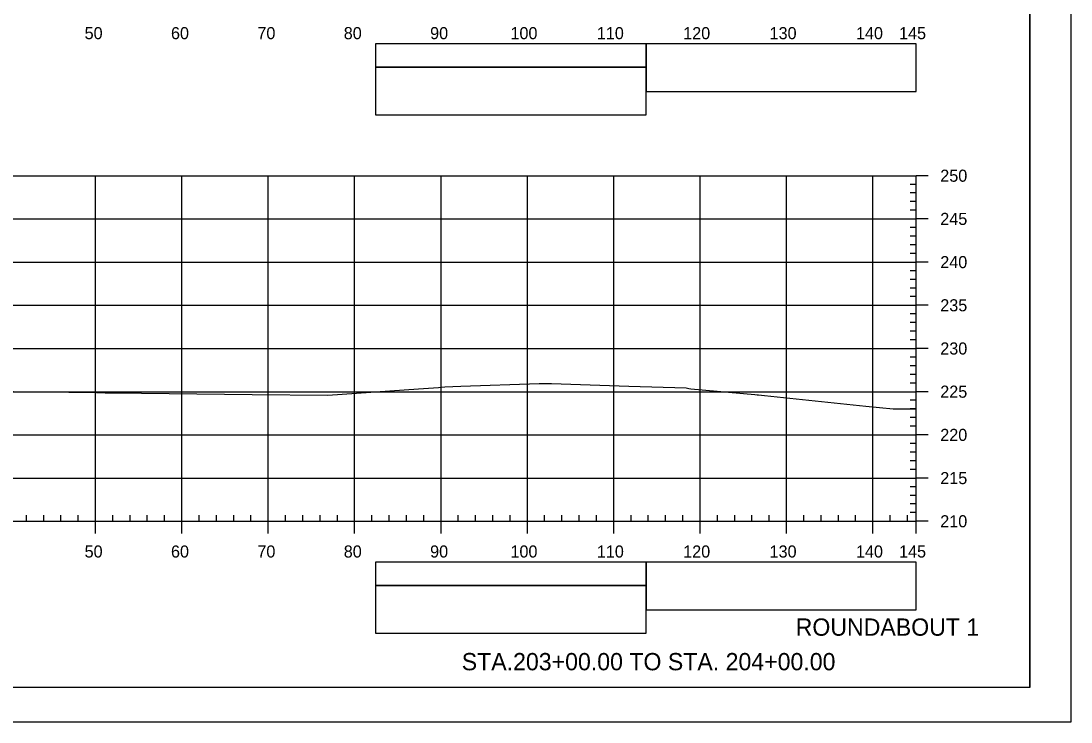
# Model space of a CAD drawing. Extents: x 1386544 to 1388153, y 379785 to 390999.
# Drawn here: x 1387421.8 to 1387543.3, y 380691.7 to 380772.8 of the extents above; entities that cross this region are included whole.
import ezdxf

# ---------------------------------------------------------------- set-up
doc = ezdxf.new("R2010")
doc.units = 0
for name, color, linetype in [('R_Axis', 7, 'Continuous'), ('R_Axis Annot', 7, 'Continuous'), ('R_Border', 7, 'Continuous'), ('R_Draft', 7, 'Continuous'), ('R_Exist Surface', 7, 'Continuous'), ('R_Fin Surface', 7, 'Continuous'), ('R_Grid', 7, 'Continuous'), ('R_No Plot', 7, 'Continuous'), ('R_Striping', 7, 'Continuous')]:
    doc.layers.add(name, color=color, linetype=linetype)

msp = doc.modelspace()

# ---------------------------------------------------------------- linework, layer by layer
at = {"layer": 'R_Axis'}
for p, q in [((1387525.41, 380714.9), (1387525.41, 380754.9)), ((1387526.81, 380754.9), (1387525.41, 380754.9)), ((1387525.41, 380753.9), (1387524.71, 380753.9)), ((1387525.41, 380752.9), (1387524.71, 380752.9)), ((1387525.41, 380751.9), (1387524.71, 380751.9)), ((1387525.41, 380750.9), (1387524.71, 380750.9)), ((1387526.81, 380749.9), (1387525.41, 380749.9)), ((1387525.41, 380748.9), (1387524.71, 380748.9)), ((1387525.41, 380747.9), (1387524.71, 380747.9)), ((1387525.41, 380746.9), (1387524.71, 380746.9)), ((1387525.41, 380745.9), (1387524.71, 380745.9)), ((1387526.81, 380744.9), (1387525.41, 380744.9)), ((1387525.41, 380743.9), (1387524.71, 380743.9)), ((1387525.41, 380742.9), (1387524.71, 380742.9)), ((1387525.41, 380741.9), (1387524.71, 380741.9)), ((1387525.41, 380740.9), (1387524.71, 380740.9)), ((1387526.81, 380739.9), (1387525.41, 380739.9)), ((1387525.41, 380738.9), (1387524.71, 380738.9)), ((1387525.41, 380737.9), (1387524.71, 380737.9)), ((1387525.41, 380736.9), (1387524.71, 380736.9)), ((1387525.41, 380735.9), (1387524.71, 380735.9)), ((1387526.81, 380734.9), (1387525.41, 380734.9)), ((1387525.41, 380733.9), (1387524.71, 380733.9)), ((1387525.41, 380732.9), (1387524.71, 380732.9)), ((1387525.41, 380731.9), (1387524.71, 380731.9)), ((1387525.41, 380730.9), (1387524.71, 380730.9)), ((1387525.41, 380728.9), (1387524.71, 380728.9)), ((1387526.81, 380729.9), (1387525.41, 380729.9)), ((1387525.41, 380727.9), (1387524.71, 380727.9)), ((1387525.41, 380726.9), (1387524.71, 380726.9)), ((1387525.41, 380725.9), (1387524.71, 380725.9)), ((1387525.41, 380723.9), (1387524.71, 380723.9)), ((1387526.81, 380724.9), (1387525.41, 380724.9)), ((1387525.41, 380722.9), (1387524.71, 380722.9)), ((1387525.41, 380721.9), (1387524.71, 380721.9)), ((1387525.41, 380720.9), (1387524.71, 380720.9)), ((1387526.81, 380719.9), (1387525.41, 380719.9)), ((1387525.41, 380718.9), (1387524.71, 380718.9)), ((1387525.41, 380717.9), (1387524.71, 380717.9)), ((1387525.41, 380716.9), (1387524.71, 380716.9)), ((1387422.41, 380714.9), (1387422.41, 380715.6)), ((1387424.41, 380714.9), (1387424.41, 380715.6)), ((1387426.41, 380714.9), (1387426.41, 380715.6)), ((1387428.41, 380714.9), (1387428.41, 380715.6)), ((1387432.41, 380714.9), (1387432.41, 380715.6)), ((1387434.41, 380714.9), (1387434.41, 380715.6)), ((1387436.41, 380714.9), (1387436.41, 380715.6)), ((1387438.41, 380714.9), (1387438.41, 380715.6)), ((1387442.41, 380714.9), (1387442.41, 380715.6)), ((1387444.41, 380714.9), (1387444.41, 380715.6)), ((1387446.41, 380714.9), (1387446.41, 380715.6)), ((1387448.41, 380714.9), (1387448.41, 380715.6)), ((1387452.41, 380714.9), (1387452.41, 380715.6)), ((1387454.41, 380714.9), (1387454.41, 380715.6)), ((1387456.41, 380714.9), (1387456.41, 380715.6)), ((1387458.41, 380714.9), (1387458.41, 380715.6)), ((1387462.41, 380714.9), (1387462.41, 380715.6)), ((1387464.41, 380714.9), (1387464.41, 380715.6)), ((1387466.41, 380714.9), (1387466.41, 380715.6)), ((1387468.41, 380714.9), (1387468.41, 380715.6)), ((1387472.41, 380714.9), (1387472.41, 380715.6)), ((1387474.41, 380714.9), (1387474.41, 380715.6)), ((1387476.41, 380714.9), (1387476.41, 380715.6)), ((1387478.41, 380714.9), (1387478.41, 380715.6)), ((1387482.41, 380714.9), (1387482.41, 380715.6)), ((1387484.41, 380714.9), (1387484.41, 380715.6)), ((1387486.41, 380714.9), (1387486.41, 380715.6)), ((1387488.41, 380714.9), (1387488.41, 380715.6)), ((1387492.41, 380714.9), (1387492.41, 380715.6)), ((1387494.41, 380714.9), (1387494.41, 380715.6)), ((1387496.41, 380714.9), (1387496.41, 380715.6)), ((1387498.41, 380714.9), (1387498.41, 380715.6)), ((1387502.41, 380714.9), (1387502.41, 380715.6)), ((1387504.41, 380714.9), (1387504.41, 380715.6)), ((1387506.41, 380714.9), (1387506.41, 380715.6)), ((1387508.41, 380714.9), (1387508.41, 380715.6)), ((1387512.41, 380714.9), (1387512.41, 380715.6)), ((1387514.41, 380714.9), (1387514.41, 380715.6)), ((1387516.41, 380714.9), (1387516.41, 380715.6)), ((1387518.41, 380714.9), (1387518.41, 380715.6)), ((1387522.41, 380714.9), (1387522.41, 380715.6)), ((1387524.41, 380714.9), (1387524.41, 380715.6)), ((1387525.41, 380715.9), (1387524.71, 380715.9)), ((1387235.41, 380714.9), (1387525.41, 380714.9)), ((1387430.41, 380713.5), (1387430.41, 380714.9)), ((1387440.41, 380713.5), (1387440.41, 380714.9)), ((1387450.41, 380713.5), (1387450.41, 380714.9)), ((1387460.41, 380713.5), (1387460.41, 380714.9)), ((1387470.41, 380713.5), (1387470.41, 380714.9)), ((1387480.41, 380713.5), (1387480.41, 380714.9)), ((1387490.41, 380713.5), (1387490.41, 380714.9)), ((1387500.41, 380713.5), (1387500.41, 380714.9)), ((1387510.41, 380713.5), (1387510.41, 380714.9)), ((1387520.41, 380713.5), (1387520.41, 380714.9)), ((1387525.41, 380713.5), (1387525.41, 380714.9)), ((1387526.81, 380714.9), (1387525.41, 380714.9))]:
    msp.add_line(p, q, dxfattribs=at)
at = {"layer": 'R_Border'}
for q in [(1387538.59, 380901.11), (1387222.41, 380695.65)]:
    msp.add_line((1387538.59, 380695.65), q, dxfattribs=at)
at = {"layer": 'R_Exist Surface'}
msp.add_lwpolyline([(1387404.82, 380730.13), (1387430.54, 380729.79), (1387431.01, 380729.79), (1387431.52, 380729.78), (1387432.54, 380729.77), (1387448.55, 380729.58), (1387457.32, 380729.48), (1387467.81, 380730.24), (1387470.13, 380730.38), (1387470.86, 380730.47), (1387472.72, 380730.52), (1387481.77, 380730.83), (1387482.86, 380730.84), (1387483.2, 380730.83), (1387492.14, 380730.52), (1387498.79, 380730.33), (1387499.1, 380730.26), (1387499.32, 380730.24), (1387506.76, 380729.57), (1387507, 380729.55), (1387507.18, 380729.53), (1387507.87, 380729.46), (1387519.59, 380728.22), (1387522.74, 380727.9), (1387525.41, 380727.93)], dxfattribs=at)
at = {"layer": 'R_Fin Surface'}
for points in [[(1387494.15, 380764.63), (1387525.41, 380764.63), (1387525.41, 380770.16), (1387494.15, 380770.16)], [(1387494.15, 380704.63), (1387525.41, 380704.63), (1387525.41, 380710.16), (1387494.15, 380710.16)]]:
    msp.add_lwpolyline(points, close=True, dxfattribs=at)
at = {"layer": 'R_Grid'}
for p, q in [((1387235.41, 380754.9), (1387525.41, 380754.9)), ((1387430.41, 380714.9), (1387430.41, 380754.9)), ((1387440.41, 380714.9), (1387440.41, 380754.9)), ((1387450.41, 380714.9), (1387450.41, 380754.9)), ((1387460.41, 380714.9), (1387460.41, 380754.9)), ((1387470.41, 380714.9), (1387470.41, 380754.9)), ((1387480.41, 380714.9), (1387480.41, 380754.9)), ((1387490.41, 380714.9), (1387490.41, 380754.9)), ((1387500.41, 380714.9), (1387500.41, 380754.9)), ((1387510.41, 380714.9), (1387510.41, 380754.9)), ((1387520.41, 380714.9), (1387520.41, 380754.9)), ((1387525.41, 380714.9), (1387525.41, 380754.9)), ((1387235.41, 380749.9), (1387525.41, 380749.9)), ((1387235.41, 380744.9), (1387525.41, 380744.9)), ((1387235.41, 380739.9), (1387525.41, 380739.9)), ((1387235.41, 380734.9), (1387525.41, 380734.9)), ((1387235.41, 380729.9), (1387525.41, 380729.9)), ((1387235.41, 380724.9), (1387525.41, 380724.9)), ((1387235.41, 380719.9), (1387525.41, 380719.9)), ((1387235.41, 380714.9), (1387525.41, 380714.9))]:
    msp.add_line(p, q, dxfattribs=at)
at = {"layer": 'R_No Plot'}
msp.add_line((1387210.01, 380691.67), (1387543.34, 380691.67), dxfattribs=at)
for points in [[(1387210, 380905), (1387543.34, 380905), (1387543.34, 380691.66), (1387210, 380691.66)], [(1387456.33, 380901.11), (1387475.95, 380901.11), (1387475.95, 380891.23), (1387492.06, 380891.23), (1387515.26, 380891.23), (1387515.26, 380866.89), (1387538.59, 380866.89), (1387538.59, 380695.65), (1387222.41, 380695.65), (1387222.41, 380901.11)]]:
    msp.add_lwpolyline(points, close=True, dxfattribs=at)
at = {"layer": 'R_Striping'}
for points in [[(1387462.81, 380767.45), (1387494.15, 380767.45), (1387494.15, 380770.16), (1387462.81, 380770.16)], [(1387462.81, 380761.93), (1387494.15, 380761.93), (1387494.15, 380767.45), (1387462.81, 380767.45)], [(1387462.81, 380707.45), (1387494.15, 380707.45), (1387494.15, 380710.16), (1387462.81, 380710.16)], [(1387462.81, 380701.93), (1387494.15, 380701.93), (1387494.15, 380707.45), (1387462.81, 380707.45)]]:
    msp.add_lwpolyline(points, close=True, dxfattribs=at)

# ---------------------------------------------------------------- texts
at = {"layer": 'R_Axis Annot'}
for s, p in [('50', (1387429.15, 380770.7)), ('60', (1387439.15, 380770.7)), ('70', (1387449.15, 380770.7)), ('80', (1387459.15, 380770.7)), ('90', (1387469.15, 380770.7)), ('100', (1387478.45, 380770.7)), ('110', (1387488.45, 380770.7)), ('120', (1387498.45, 380770.7)), ('130', (1387508.45, 380770.7)), ('140', (1387518.45, 380770.7)), ('145', (1387523.44, 380770.7)), ('250', (1387528.21, 380754.2)), ('245', (1387528.21, 380749.2)), ('240', (1387528.21, 380744.2)), ('235', (1387528.21, 380739.2)), ('230', (1387528.21, 380734.2)), ('225', (1387528.21, 380729.2)), ('220', (1387528.21, 380724.2)), ('215', (1387528.21, 380719.2)), ('210', (1387528.21, 380714.2)), ('50', (1387429.15, 380710.7)), ('60', (1387439.15, 380710.7)), ('70', (1387449.15, 380710.7)), ('80', (1387459.15, 380710.7)), ('90', (1387469.15, 380710.7)), ('100', (1387478.45, 380710.7)), ('110', (1387488.45, 380710.7)), ('120', (1387498.45, 380710.7)), ('130', (1387508.45, 380710.7)), ('140', (1387518.45, 380710.7)), ('145', (1387523.44, 380710.7))]:
    msp.add_text(s, height=1.4, dxfattribs=at).set_placement(p)
at = {"layer": 'R_Draft'}
for s, p in [('ROUNDABOUT 1', (1387511.47, 380701.65)), ('STA.203+00.00 TO STA. 204+00.00', (1387472.81, 380697.65))]:
    msp.add_text(s, height=2, dxfattribs=at).set_placement(p)

doc.saveas('drawing.dxf')
